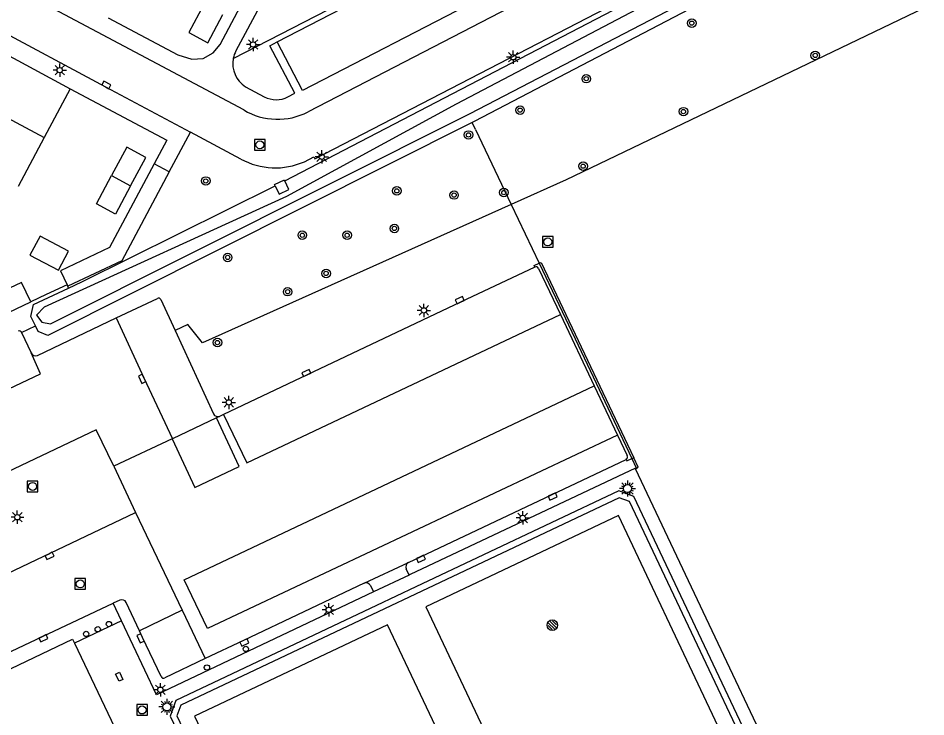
# Model space of a CAD drawing. Extents: x 136000 to 138005, y 398500 to 400500.
# Drawn here: x 137195.2 to 137280.4, y 399438.6 to 399504.2 of the extents above; entities that cross this region are included whole.
import ezdxf

# ---------------------------------------------------------------- set-up
doc = ezdxf.new("R2010")
doc.units = 0
for name, color, linetype in [('bs-afsc-belijning', 7, 'Continuous'), ('bs-afsc-poort', 7, 'Continuous'), ('bs-symb-korfbalrugbypunt', 7, 'Continuous'), ('bs-symb-veldverlichting', 7, 'Continuous'), ('gg-afsc-hekwerk', 7, 'Continuous'), ('gg-bbg-bijgebouw', 7, 'Continuous'), ('gg-bbg-hoofdgebouw', 7, 'Continuous'), ('gg-bbg-tussenscheiding', 7, 'Continuous'), ('gg-knt-verharding', 7, 'Continuous'), ('gg-knt-verharding nz', 7, 'Continuous'), ('gg-kntw-bovenkant insteek waterloop', 7, 'Continuous'), ('gg-kntw-waterlijn', 7, 'Continuous'), ('gg-kwrk-uitstroombak niveau min 01', 7, 'Continuous'), ('gt-grn-groengrens', 7, 'Continuous'), ('gt-grn-vlakafsluiter', 7, 'Continuous'), ('gt-symb-boom', 7, 'Continuous'), ('gt-symb-kolk', 7, 'Continuous'), ('gt-symb-kolk center center', 7, 'Continuous'), ('gt-symb-lichtmast', 7, 'Continuous'), ('gt-symb-paal', 7, 'Continuous'), ('gt-symb-rioolschacht', 7, 'Continuous'), ('gt-symb-vlaggenmast', 7, 'Continuous')]:
    doc.layers.add(name, color=color, linetype=linetype)

# ---------------------------------------------------------------- blocks, each defined once
blk = doc.blocks.new('gt0-BOOM')
at = {"layer": 'gt-symb-boom'}
for radius in [0.4, 0.2]:
    blk.add_circle((0, 0), radius, dxfattribs=at)
blk = doc.blocks.new('gt0-KOLK')
at = {"layer": 'gt-symb-kolk'}
blk.add_lwpolyline([(0, 0), (0.375, 0), (0.375, 0.4), (-0.375, 0.4), (-0.375, 0), (0, 0)], dxfattribs=at)
blk = doc.blocks.new('gt0-LMAST')
at = {"layer": 'gt-symb-lichtmast'}
for p, q in [((-0.182, 0.173), (-0.447, 0.438)), ((-0.005, 0.246), (-0.005, 0.621)), ((0.172, 0.173), (0.437, 0.438)), ((-0.255, -0.004), (-0.63, -0.004)), ((-0.182, -0.181), (-0.447, -0.446)), ((-0.005, -0.254), (-0.005, -0.629)), ((0.437, -0.446), (0.172, -0.181)), ((0.245, -0.004), (0.62, -0.004))]:
    blk.add_line(p, q, dxfattribs=at)
blk.add_circle((-0.005, -0.004), 0.25, dxfattribs=at)
blk = doc.blocks.new('gt0-RS')
at = {"layer": 'gt-symb-rioolschacht'}
blk.add_lwpolyline([(-0.5, -0.5), (0.5, -0.5), (0.5, 0.5), (-0.5, 0.5)], close=True, dxfattribs=at)
blk.add_circle((0, 0), 0.375, dxfattribs=at)
blk = doc.blocks.new('gt0-PAAL')
at = {"layer": 'gt-symb-paal'}
blk.add_circle((0, 0), 0.25, dxfattribs=at)
blk = doc.blocks.new('gt0-KOLKCC')
at = {"layer": 'gt-symb-kolk center center'}
blk.add_lwpolyline([(-0.375, 0.2), (0.375, 0.2), (0.375, -0.2), (-0.375, -0.2)], close=True, dxfattribs=at)
blk = doc.blocks.new('bs0-VELDV')
at = {"layer": 'bs-symb-veldverlichting'}
for p, q in [((-0.375, 0), (-0.75, 0)), ((-0.53, 0.53), (-0.265, 0.265)), ((-0.346, 0.144), (-0.52, 0.215)), ((-0.215, 0.52), (-0.144, 0.346)), ((0, 0.75), (0, 0.375)), ((0.215, 0.52), (0.144, 0.346)), ((0.265, 0.265), (0.53, 0.53)), ((0.346, 0.144), (0.52, 0.215)), ((0.375, 0), (0.75, 0)), ((-0.265, -0.265), (-0.53, -0.53)), ((-0.346, -0.144), (-0.52, -0.215)), ((-0.144, -0.346), (-0.215, -0.52)), ((0, -0.375), (0, -0.75)), ((0.144, -0.346), (0.215, -0.52)), ((0.265, -0.265), (0.53, -0.53)), ((0.346, -0.144), (0.52, -0.215))]:
    blk.add_line(p, q, dxfattribs=at)
blk.add_circle((0, 0), 0.375, dxfattribs=at)
blk = doc.blocks.new('gt0-VMAST')
at = {"layer": 'gt-symb-vlaggenmast'}
blk.add_circle((0, 0), 0.25, dxfattribs=at)
blk = doc.blocks.new('bs0-KORFRUGBPNT')
at = {"layer": 'bs-symb-korfbalrugbypunt'}
for p, q in [((-0.345, 0.203), (0.203, -0.345)), ((-0.212, 0.354), (0.345, -0.203)), ((0.025, 0.399), (0.399, 0.025)), ((-0.399, -0.025), (-0.025, -0.399))]:
    blk.add_line(p, q, dxfattribs=at)
blk.add_circle((0, 0), 0.5, dxfattribs=at)

msp = doc.modelspace()

# ---------------------------------------------------------------- linework, layer by layer
at = {"layer": 'bs-afsc-belijning'}
for points in [[(137250.609, 399412.657), (137268.682, 399421.275), (137251.593, 399457.464), (137233.492, 399448.877), (137250.609, 399412.657)], [(137229.912, 399447.205), (137211.788, 399438.617), (137228.907, 399402.441), (137247.031, 399411.029), (137229.912, 399447.205)]]:
    msp.add_lwpolyline(points, dxfattribs=at)
at = {"layer": 'bs-afsc-poort'}
msp.add_line((137232.569, 399450.76), (137228.859, 399448.997), dxfattribs=at)
at = {"layer": 'gg-afsc-hekwerk'}
for p, q in [((137238.165, 399493.7), (137241.518, 399486.669)), ((137241.518, 399486.669), (137244.149, 399481.151)), ((137199.823, 399479.129), (137197.872, 399478.207)), ((137197.872, 399478.207), (137196.408, 399477.515)), ((137231.931, 399451.864), (137228.586, 399450.28)), ((137204.925, 399447.584), (137200.509, 399445.484))]:
    msp.add_line(p, q, dxfattribs=at)
for points in [[(137203.685, 399504.203), (137210.207, 399500.733), (137211.538, 399500.315), (137212.596, 399500.39), (137213.529, 399500.912), (137214.193, 399501.711), (137233.789, 399538.66), (137256.879, 399547.967), (137257.48, 399548.669), (137257.847, 399549.515), (137258.052, 399550.713), (137257.923, 399551.657), (137256.137, 399556.091)], [(137200.127, 399497.55), (137209.184, 399492.713), (137207.997, 399490.483)], [(137207.997, 399490.483), (137203.82, 399482.636), (137199.203, 399480.45), (137199.823, 399479.129)], [(137244.149, 399481.151), (137247.539, 399474.042), (137252.851, 399462.813)], [(137252.851, 399462.813), (137253.263, 399461.942), (137253.178, 399461.902)], [(137253.178, 399461.902), (137232.044, 399451.918), (137231.931, 399451.864)], [(137250.168, 399410.203), (137270.488, 399419.786), (137271.01, 399421.262), (137253.025, 399459.234), (137251.619, 399459.772), (137232.569, 399450.76)], [(137228.586, 399450.28), (137208.212, 399440.631), (137204.925, 399447.584)], [(137228.859, 399448.997), (137210.02, 399440.073), (137209.509, 399438.615), (137210.122, 399437.306)]]:
    msp.add_lwpolyline(points, dxfattribs=at)
at = {"layer": 'gg-bbg-bijgebouw'}
msp.add_line((137193.669, 399476.219), (137196.408, 399477.515), dxfattribs=at)
for points in [[(137212.673, 399505.468), (137211.249, 399502.811), (137213.03, 399501.849), (137214.458, 399504.506)], [(137205.788, 399488.433), (137207.21, 399491.09), (137205.432, 399492.052), (137204.004, 399489.393)], [(137205.788, 399488.433), (137204.366, 399485.776), (137202.576, 399486.734), (137204.004, 399489.393)], [(137199.015, 399480.49), (137199.968, 399482.282), (137197.296, 399483.71), (137196.34, 399481.919), (137199.015, 399480.49)], [(137196.408, 399477.515), (137195.54, 399479.35), (137192.801, 399478.054), (137193.669, 399476.219)]]:
    msp.add_lwpolyline(points, dxfattribs=at)
at = {"layer": 'gg-bbg-hoofdgebouw'}
for p, q in [((137191.869, 399501.971), (137200.127, 399497.55)), ((137200.127, 399497.55), (137197.677, 399492.957)), ((137197.677, 399492.957), (137195.227, 399488.363))]:
    msp.add_line(p, q, dxfattribs=at)
for points in [[(137196.372, 399414.977), (137185.135, 399438.6), (137200.343, 399445.833), (137200.509, 399445.484)], [(137200.509, 399445.484), (137206.451, 399432.992), (137205.548, 399432.563), (137210.247, 399422.683), (137199.464, 399417.555), (137199.894, 399416.65)]]:
    msp.add_lwpolyline(points, dxfattribs=at)
at = {"layer": 'gg-bbg-tussenscheiding'}
for p, q in [((137189.417, 399497.375), (137197.677, 399492.957)), ((137204.004, 399489.393), (137205.788, 399488.433))]:
    msp.add_line(p, q, dxfattribs=at)
at = {"layer": 'gg-knt-verharding'}
for p, q in [((137219.547, 399501.944), (137252.306, 399518.904)), ((137264.003, 399516.901), (137222.452, 399495.368)), ((137216.416, 399495.552), (137196.124, 399506.347)), ((137218.095, 399505.656), (137215.674, 399501.1)), ((137216.564, 399497.735), (137218.338, 399496.788)), ((137209.416, 399489.728), (137211.403, 399493.476)), ((137216.143, 399490.944), (137211.403, 399493.476)), ((137244.082, 399480.672), (137246.139, 399476.333)), ((137199.882, 399479.003), (137199.823, 399479.129)), ((137204.441, 399476.015), (137208.297, 399477.853)), ((137208.623, 399477.737), (137209.961, 399474.837)), ((137197.042, 399472.503), (137204.441, 399476.015)), ((137246.139, 399476.333), (137249.305, 399469.654)), ((137195.547, 399474.639), (137196.456, 399472.732)), ((137209.961, 399474.837), (137213.574, 399467.005)), ((137249.305, 399469.654), (137251.504, 399465.016)), ((137213.86, 399466.646), (137209.707, 399464.676)), ((137214.132, 399466.775), (137213.86, 399466.646)), ((137214.519, 399466.958), (137214.132, 399466.775)), ((137251.504, 399465.016), (137252.419, 399463.086)), ((137209.678, 399464.663), (137204.21, 399462.1)), ((137209.707, 399464.676), (137209.678, 399464.663)), ((137231.874, 399453.062), (137252.298, 399462.737)), ((137252.851, 399462.813), (137253.033, 399462.892)), ((137204.21, 399462.1), (137206.249, 399457.731)), ((137253.201, 399461.852), (137253.178, 399461.902)), ((137206.249, 399457.731), (137210.635, 399448.57)), ((137227.72, 399451.094), (137231.874, 399453.062)), ((137231.931, 399451.864), (137231.645, 399452.443)), ((137228.302, 399450.876), (137228.586, 399450.28)), ((137204.783, 399449.522), (137204.149, 399449.232)), ((137204.925, 399447.584), (137204.149, 399449.232)), ((137206.626, 399446.642), (137205.367, 399449.292)), ((137210.635, 399448.57), (137212.786, 399444.028)), ((137212.786, 399444.028), (137208.988, 399442.225))]:
    msp.add_line(p, q, dxfattribs=at)
for points in [[(137222.103, 399490.686), (137222.993, 399491.159), (137223.09, 399490.971), (137265.937, 399513.166)], [(137192.678, 399503.474), (137203.427, 399497.719), (137211.403, 399493.476)], [(137220.555, 399496.782), (137221.207, 399497.119), (137218.86, 399501.588), (137219.547, 399501.944)], [(137209.416, 399489.728), (137204.965, 399481.382), (137199.882, 399479.003)], [(137243.751, 399480.787), (137243.689, 399480.94), (137244.149, 399481.151)], [(137244.149, 399481.151), (137244.322, 399481.231), (137253.033, 399462.892)], [(137243.751, 399480.787), (137236.773, 399477.502), (137222.369, 399470.666), (137214.519, 399466.958)], [(137252.298, 399462.737), (137252.374, 399462.604), (137252.851, 399462.813)], [(137228.78, 399398.762), (137273.112, 399419.706), (137253.201, 399461.852)], [(137269.991, 399420.238), (137270.357, 399421.281), (137252.638, 399458.762), (137251.656, 399459.133), (137210.49, 399439.65), (137210.114, 399438.654), (137227.863, 399401.116), (137228.862, 399400.769), (137269.991, 399420.238)], [(137227.72, 399451.094), (137216.392, 399445.711), (137212.786, 399444.028)], [(137183.121, 399439.3), (137197.515, 399446.111), (137204.149, 399449.232)], [(137208.663, 399442.33), (137206.902, 399446.017), (137206.626, 399446.642)]]:
    msp.add_lwpolyline(points, dxfattribs=at)
for centre, radius, start, end in [((137217.969, 399499.905), 2.587, 152.49276, 169.60162), ((137217.966, 399499.906), 2.585, 169.61857, 237.13999), ((137219.452, 399498.908), 2.395, 242.27192, 297.41796), ((137219.6, 399500.893), 6.218, 239.20176, 297.30614), ((137219.385, 399496.866), 6.752, 241.30352, 293.73907), ((137243.875, 399480.611), 0.215, 16.40078, 125.28149), ((137208.415, 399477.669), 0.219, 18.21285, 122.61316), ((137195.333, 399474.58), 0.222, 15.42647, 117.52354), ((137196.873, 399472.935), 0.464, 205.9362, 291.37417), ((137213.973, 399467.182), 0.437, 203.87537, 291.32305), ((137252.168, 399462.978), 0.273, 298.38849, 23.36815), ((137232.12, 399452.619), 0.507, 119.07901, 200.31693), ((137227.898, 399450.684), 0.447, 25.45344, 113.47763), ((137204.957, 399449.108), 0.449, 24.19291, 112.81452), ((137208.861, 399442.389), 0.207, 196.45053, 307.74057)]:
    msp.add_arc(centre, radius, start, end, dxfattribs=at)
at = {"layer": 'gg-knt-verharding nz'}
for p, q in [((137209.416, 399489.728), (137207.997, 399490.483)), ((137210.635, 399448.57), (137206.626, 399446.642))]:
    msp.add_line(p, q, dxfattribs=at)
for points in [[(137252.306, 399518.904), (137254.675, 399514.328), (137221.912, 399497.377), (137219.547, 399501.944)], [(137204.441, 399476.015), (137207.043, 399470.382), (137209.707, 399464.676)], [(137214.519, 399466.958), (137216.707, 399462.411), (137246.139, 399476.333)], [(137165.726, 399455.83), (137178.13, 399461.685), (137197.332, 399470.783), (137196.456, 399472.732)], [(137251.504, 399465.016), (137212.997, 399446.835), (137210.827, 399451.415), (137249.305, 399469.654)], [(137209.678, 399464.663), (137211.808, 399460.082), (137215.993, 399462.059), (137213.86, 399466.646)], [(137204.21, 399462.1), (137202.56, 399465.5), (137178.779, 399454.21), (137169.396, 399449.735), (137164.699, 399440.916), (137161.571, 399435.007), (137169.111, 399430.958), (137172.335, 399436.98), (137175.595, 399443.144), (137206.249, 399457.731)]]:
    msp.add_lwpolyline(points, dxfattribs=at)
at = {"layer": 'gg-kntw-bovenkant insteek waterloop'}
for points in [[(137220.274, 399488.882), (137266.09, 399512.741), (137300.435, 399530.773)], [(137301.915, 399527.892), (137267.63, 399509.934), (137238.035, 399494.467), (137237.845, 399494.371)], [(137237.845, 399494.371), (137198.002, 399474.367), (137197.122, 399474.753), (137196.86, 399475.265)], [(137199.964, 399478.828), (137201.194, 399479.405), (137219.361, 399488.429)], [(137196.86, 399475.265), (137196.412, 399476.139), (137196.683, 399477.29), (137199.964, 399478.828)]]:
    msp.add_lwpolyline(points, dxfattribs=at)
at = {"layer": 'gg-kntw-waterlijn'}
msp.add_lwpolyline([(137300.786, 399530.09), (137266.534, 399511.972), (137236.365, 399496.082), (137220.41, 399487.429), (137197.684, 399477.014), (137196.968, 399476.262), (137197.444, 399475.607), (137198.266, 399475.478), (137237.666, 399495.231), (137267.363, 399510.669), (137301.35, 399528.993)], dxfattribs=at)
at = {"layer": 'gg-kwrk-uitstroombak niveau min 01'}
for points in [[(137219.361, 399488.429), (137219.301, 399488.56), (137220.227, 399488.985), (137220.274, 399488.882)], [(137219.361, 399488.429), (137219.723, 399487.642), (137220.649, 399488.067), (137220.274, 399488.882)]]:
    msp.add_lwpolyline(points, dxfattribs=at)
at = {"layer": 'gt-grn-groengrens'}
msp.add_line((137215.424, 399500.372), (137254.93, 399520.816), dxfattribs=at)
for points in [[(137300.846, 399512.195), (137295.121, 399511.46), (137281.037, 399505.5), (137246.679, 399488.982), (137241.518, 399486.669)], [(137241.518, 399486.669), (137212.545, 399473.685), (137211.171, 399475.395), (137209.961, 399474.837)], [(137253.201, 399461.852), (137253.444, 399461.996), (137253.033, 399462.892)]]:
    msp.add_lwpolyline(points, dxfattribs=at)
at = {"layer": 'gt-grn-vlakafsluiter'}
for p, q in [((137238.165, 399493.7), (137237.845, 399494.371)), ((137199.964, 399478.828), (137199.882, 399479.003)), ((137195.547, 399474.639), (137196.86, 399475.265))]:
    msp.add_line(p, q, dxfattribs=at)

# ---------------------------------------------------------------- block references
at = {"layer": 'bs-symb-korfbalrugbypunt'}
msp.add_blockref('bs0-KORFRUGBPNT', (137245.381, 399447.161), dxfattribs=at)
at = {"layer": 'bs-symb-veldverlichting'}
for p in [(137252.437, 399459.995), (137209.198, 399439.491)]:
    msp.add_blockref('bs0-VELDV', p, dxfattribs=at)
at = {"layer": 'gt-symb-boom'}
for p in [(137258.473, 399503.704), (137270.066, 399500.669), (137248.569, 399498.487), (137242.351, 399495.534), (137257.688, 399495.397), (137237.511, 399493.203), (137248.274, 399490.271), (137212.844, 399488.881), (137230.782, 399487.954), (137236.156, 399487.557), (137240.828, 399487.79), (137230.553, 399484.422), (137221.907, 399483.785), (137226.118, 399483.783), (137214.9, 399481.702), (137224.144, 399480.196), (137220.531, 399478.479), (137213.941, 399473.705)]:
    msp.add_blockref('gt0-BOOM', p, dxfattribs=at)
at = {"layer": 'gt-symb-kolk'}
for p, rotation in [((137203.427, 399497.719), -28.015998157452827), ((137236.773, 399477.502), 25.20799570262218), ((137222.369, 399470.666), 25.388400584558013), ((137207.043, 399470.382), 115.03103179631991), ((137245.325, 399459.424), -154.65843001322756), ((137198.098, 399453.844), -154.60430905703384), ((137232.959, 399453.569), -154.71984537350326), ((137197.515, 399446.111), -154.67646985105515), ((137206.902, 399446.017), 113.88628910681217), ((137216.392, 399445.711), -154.979694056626)]:
    msp.add_blockref('gt0-KOLK', p, dxfattribs=dict(at, rotation=rotation))
at = {"layer": 'gt-symb-kolk center center', "rotation": -64.62234961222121}
msp.add_blockref('gt0-KOLKCC', (137204.72, 399442.314), dxfattribs=at)
at = {"layer": 'gt-symb-lichtmast'}
for p in [(137217.289, 399501.699), (137241.716, 399500.507), (137199.139, 399499.291), (137223.734, 399491.164), (137233.329, 399476.733), (137215.011, 399468.092), (137195.155, 399457.3), (137242.603, 399457.233), (137224.392, 399448.607), (137208.584, 399441.103)]:
    msp.add_blockref('gt0-LMAST', p, dxfattribs=at)
at = {"layer": 'gt-symb-paal'}
for p in [(137202.705, 399446.78), (137203.75, 399447.265), (137201.619, 399446.334)]:
    msp.add_blockref('gt0-PAAL', p, dxfattribs=at)
at = {"layer": 'gt-symb-rioolschacht'}
for p in [(137217.922, 399492.276), (137244.955, 399483.161), (137196.59, 399460.187), (137201.066, 399451.036), (137206.866, 399439.196)]:
    msp.add_blockref('gt0-RS', p, dxfattribs=at)
at = {"layer": 'gt-symb-vlaggenmast'}
for p in [(137216.608, 399444.927), (137212.956, 399443.189)]:
    msp.add_blockref('gt0-VMAST', p, dxfattribs=at)

doc.saveas('drawing.dxf')
